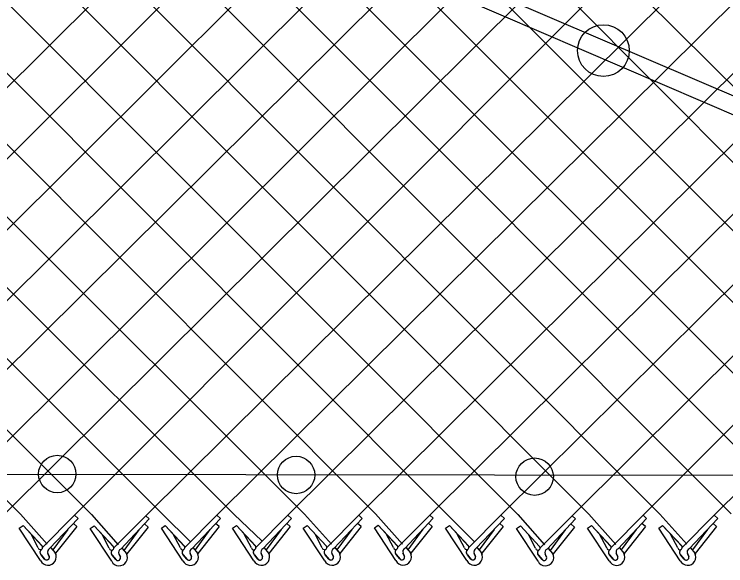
# Model space of a CAD drawing. Extents: x 0 to 1270, y 0 to 830.
# Drawn here: x 158.12 to 198.44, y 379.11 to 410.35 of the extents above; entities that cross this region are included whole.
import ezdxf

# ---------------------------------------------------------------- set-up
doc = ezdxf.new("R2010")
doc.units = 0
doc.layers.add('sb_Chainlink Fence', color=7, linetype='Continuous')
doc.layers.add('sb_Existing Structural Steel', color=7, linetype='Continuous')

msp = doc.modelspace()

# ---------------------------------------------------------------- linework, layer by layer
at = {"layer": 'sb_Chainlink Fence'}
for p, q in [((123.639, 437.076), (178.6, 382.045)), ((127.663, 437.083), (182.627, 382.037)), ((131.686, 437.09), (186.658, 382.007)), ((135.71, 437.097), (190.686, 382.03)), ((139.734, 437.103), (194.713, 382.032)), ((159.852, 437.137), (214.865, 382.051)), ((161.544, 381.974), (216.728, 437.233)), ((105.098, 435.293), (158.472, 382.037)), ((109.124, 435.283), (162.504, 382.007)), ((113.152, 435.291), (166.532, 382.03)), ((117.183, 435.321), (170.558, 382.032)), ((121.211, 435.299), (174.573, 382.035)), ((133.507, 382.091), (186.815, 435.178)), ((137.538, 382.061), (190.841, 435.175)), ((141.567, 382.083), (194.931, 435.161)), ((145.593, 382.086), (198.958, 435.151)), ((149.428, 382.023), (202.985, 435.159)), ((153.49, 381.972), (207.016, 435.189)), ((153.621, 435.247), (206.806, 382.058)), ((157.517, 381.982), (211.045, 435.166)), ((157.648, 435.255), (210.837, 382.028)), ((165.576, 381.944), (219.196, 435.115)), ((165.708, 435.263), (219.245, 381.451)), ((169.604, 381.966), (223.223, 435.144)), ((169.734, 435.26), (223.121, 382.103)), ((173.63, 381.969), (227.254, 435.195)), ((177.645, 381.972), (231.283, 435.194)), ((181.672, 381.982), (235.309, 435.212)), ((185.699, 381.974), (239.324, 435.23)), ((189.73, 381.944), (243.35, 435.24)), ((151.456, 433.442), (202.779, 382.067)), ((193.758, 381.966), (245.3, 433.561)), ((149.012, 431.855), (198.752, 382.056)), ((197.785, 381.969), (247.813, 432.044)), ((158.472, 382.037), (159.99, 380.328)), ((159.731, 380.152), (161.544, 381.974)), ((161.742, 381.794), (161.544, 381.974)), ((162.504, 382.007), (164.021, 380.298)), ((163.762, 380.122), (165.576, 381.944)), ((165.773, 381.764), (165.576, 381.944)), ((166.532, 382.03), (168.103, 380.462)), ((167.79, 380.145), (169.604, 381.966)), ((169.802, 381.787), (169.604, 381.966)), ((170.558, 382.032), (172.163, 380.498)), ((171.817, 380.148), (173.63, 381.969)), ((173.828, 381.79), (173.63, 381.969)), ((174.573, 382.035), (176.091, 380.326)), ((175.831, 380.15), (177.645, 381.972)), ((177.843, 381.792), (177.645, 381.972)), ((178.6, 382.045), (180.117, 380.337)), ((179.858, 380.16), (181.672, 381.982)), ((181.87, 381.803), (181.672, 381.982)), ((182.627, 382.037), (184.206, 380.456)), ((183.885, 380.152), (185.699, 381.974)), ((185.897, 381.794), (185.699, 381.974)), ((186.658, 382.007), (188.176, 380.298)), ((187.916, 380.122), (189.73, 381.944)), ((189.928, 381.764), (189.73, 381.944)), ((190.686, 382.03), (192.204, 380.321)), ((191.945, 380.145), (193.758, 381.966)), ((193.956, 381.787), (193.758, 381.966)), ((194.713, 382.032), (196.23, 380.324)), ((195.971, 380.148), (197.785, 381.969)), ((197.983, 381.79), (197.785, 381.969)), ((160.129, 380.081), (161.742, 381.794)), ((161.675, 381.331), (161.477, 381.511)), ((164.161, 380.051), (165.773, 381.764)), ((165.706, 381.301), (165.508, 381.481)), ((168.189, 380.073), (169.802, 381.787)), ((169.735, 381.324), (169.537, 381.503)), ((172.215, 380.076), (173.828, 381.79)), ((173.761, 381.327), (173.563, 381.506)), ((176.23, 380.079), (177.843, 381.792)), ((177.776, 381.329), (177.578, 381.509)), ((178.528, 381.252), (178.751, 381.404)), ((178.751, 381.404), (179.829, 380.242)), ((178.751, 381.404), (179.835, 380.235)), ((180.257, 380.089), (181.87, 381.803)), ((181.802, 381.34), (181.604, 381.519)), ((184.284, 380.081), (185.897, 381.794)), ((185.829, 381.331), (185.632, 381.511)), ((188.315, 380.051), (189.928, 381.764)), ((189.861, 381.301), (189.663, 381.481)), ((192.344, 380.073), (193.956, 381.787)), ((193.889, 381.324), (193.691, 381.503)), ((196.37, 380.076), (197.983, 381.79)), ((197.915, 381.327), (197.718, 381.506)), ((158.4, 381.243), (158.623, 381.396)), ((159.619, 379.399), (158.4, 381.243)), ((158.623, 381.396), (159.701, 380.234)), ((158.623, 381.396), (159.708, 380.227)), ((161.156, 381.165), (160.307, 380.01)), ((161.675, 381.331), (160.469, 379.814)), ((162.431, 381.213), (162.654, 381.366)), ((163.65, 379.369), (162.431, 381.213)), ((162.654, 381.366), (163.732, 380.204)), ((162.654, 381.366), (163.739, 380.197)), ((165.187, 381.135), (164.338, 379.98)), ((165.706, 381.301), (164.5, 379.784)), ((166.46, 381.236), (166.683, 381.388)), ((167.678, 379.391), (166.46, 381.236)), ((166.683, 381.388), (167.761, 380.226)), ((166.683, 381.388), (167.768, 380.219)), ((169.215, 381.158), (168.367, 380.003)), ((169.735, 381.324), (168.528, 379.806)), ((170.486, 381.239), (170.709, 381.391)), ((171.705, 379.394), (170.486, 381.239)), ((170.709, 381.391), (171.787, 380.229)), ((170.709, 381.391), (171.794, 380.222)), ((173.242, 381.161), (172.393, 380.006)), ((173.761, 381.327), (172.555, 379.809)), ((174.501, 381.241), (174.724, 381.394)), ((175.719, 379.397), (174.501, 381.241)), ((174.724, 381.394), (175.802, 380.232)), ((174.724, 381.394), (175.809, 380.225)), ((177.256, 381.163), (176.408, 380.008)), ((177.776, 381.329), (176.569, 379.812)), ((179.746, 379.407), (178.528, 381.252)), ((181.283, 381.173), (180.434, 380.019)), ((181.802, 381.34), (180.596, 379.822)), ((182.555, 381.243), (182.778, 381.396)), ((183.773, 379.399), (182.555, 381.243)), ((182.778, 381.396), (183.856, 380.234)), ((182.778, 381.396), (183.863, 380.227)), ((185.31, 381.165), (184.461, 380.01)), ((185.829, 381.331), (184.623, 379.814)), ((186.586, 381.213), (186.809, 381.366)), ((187.804, 379.369), (186.586, 381.213)), ((186.809, 381.366), (187.887, 380.204)), ((186.809, 381.366), (187.894, 380.197)), ((189.341, 381.135), (188.493, 379.98)), ((189.861, 381.301), (188.654, 379.784)), ((190.614, 381.236), (190.837, 381.388)), ((191.833, 379.391), (190.614, 381.236)), ((190.837, 381.388), (191.915, 380.226)), ((190.837, 381.388), (191.922, 380.219)), ((193.37, 381.158), (192.521, 380.003)), ((193.889, 381.324), (192.683, 379.806)), ((194.641, 381.239), (194.864, 381.391)), ((195.859, 379.394), (194.641, 381.239)), ((194.864, 381.391), (195.942, 380.229)), ((194.864, 381.391), (195.949, 380.222)), ((197.396, 381.161), (196.547, 380.006)), ((197.915, 381.327), (196.709, 379.809)), ((159.48, 380.127), (159.074, 380.902)), ((163.511, 380.097), (163.105, 380.873)), ((167.539, 380.119), (167.134, 380.895)), ((171.566, 380.122), (171.16, 380.898)), ((175.58, 380.125), (175.175, 380.9)), ((179.607, 380.135), (179.201, 380.911)), ((183.634, 380.127), (183.228, 380.902)), ((187.665, 380.097), (187.26, 380.873)), ((191.694, 380.119), (191.288, 380.895)), ((195.72, 380.122), (195.314, 380.898)), ((160.105, 379.634), (160.024, 379.811)), ((160.024, 379.805), (160.105, 379.638)), ((160.197, 380.129), (160.445, 379.836)), ((160.2, 380.124), (160.446, 379.835)), ((160.445, 379.836), (160.463, 379.802)), ((160.463, 379.802), (160.478, 379.765)), ((164.228, 380.099), (164.476, 379.806)), ((164.232, 380.094), (164.477, 379.805)), ((164.476, 379.806), (164.494, 379.772)), ((168.165, 379.627), (168.083, 379.804)), ((168.083, 379.798), (168.165, 379.631)), ((168.257, 380.121), (168.504, 379.828)), ((168.26, 380.117), (168.505, 379.827)), ((168.504, 379.828), (168.522, 379.794)), ((168.522, 379.794), (168.538, 379.758)), ((172.191, 379.629), (172.11, 379.807)), ((172.11, 379.8), (172.191, 379.634)), ((172.283, 380.124), (172.531, 379.831)), ((172.286, 380.12), (172.532, 379.83)), ((172.531, 379.831), (172.549, 379.797)), ((172.549, 379.797), (172.564, 379.761)), ((176.206, 379.632), (176.124, 379.809)), ((176.124, 379.803), (176.206, 379.636)), ((176.298, 380.127), (176.545, 379.834)), ((176.301, 380.122), (176.546, 379.833)), ((176.545, 379.834), (176.563, 379.8)), ((176.563, 379.8), (176.579, 379.763)), ((180.233, 379.642), (180.151, 379.82)), ((180.151, 379.813), (180.233, 379.646)), ((180.324, 380.137), (180.572, 379.844)), ((180.328, 380.133), (180.573, 379.843)), ((180.572, 379.844), (180.59, 379.81)), ((180.59, 379.81), (180.606, 379.773)), ((184.26, 379.634), (184.178, 379.811)), ((184.178, 379.805), (184.26, 379.638)), ((184.352, 380.129), (184.599, 379.836)), ((184.355, 380.124), (184.6, 379.835)), ((184.599, 379.836), (184.617, 379.802)), ((184.617, 379.802), (184.633, 379.765)), ((188.383, 380.099), (188.63, 379.806)), ((188.386, 380.094), (188.632, 379.805)), ((188.63, 379.806), (188.649, 379.772)), ((192.319, 379.627), (192.238, 379.804)), ((192.238, 379.798), (192.319, 379.631)), ((192.411, 380.121), (192.659, 379.828)), ((192.414, 380.117), (192.66, 379.827)), ((192.659, 379.828), (192.677, 379.794)), ((192.677, 379.794), (192.692, 379.758)), ((196.346, 379.629), (196.264, 379.807)), ((196.264, 379.8), (196.346, 379.634)), ((196.438, 380.124), (196.685, 379.831)), ((196.441, 380.12), (196.686, 379.83)), ((196.685, 379.831), (196.703, 379.797)), ((196.703, 379.797), (196.719, 379.761)), ((159.844, 379.491), (159.642, 379.733)), ((159.642, 379.733), (159.865, 379.47)), ((163.876, 379.461), (163.674, 379.703)), ((163.674, 379.703), (163.896, 379.44)), ((164.137, 379.604), (164.055, 379.781)), ((164.055, 379.775), (164.136, 379.608)), ((164.494, 379.772), (164.51, 379.735)), ((167.904, 379.484), (167.702, 379.726)), ((167.702, 379.726), (167.924, 379.462)), ((171.93, 379.487), (171.728, 379.729)), ((171.728, 379.729), (171.951, 379.465)), ((175.945, 379.489), (175.743, 379.731)), ((175.743, 379.731), (175.965, 379.468)), ((179.972, 379.5), (179.77, 379.741)), ((179.77, 379.741), (179.992, 379.478)), ((183.999, 379.491), (183.797, 379.733)), ((183.797, 379.733), (184.019, 379.47)), ((188.03, 379.461), (187.828, 379.703)), ((187.828, 379.703), (188.051, 379.44)), ((188.291, 379.604), (188.209, 379.781)), ((188.21, 379.775), (188.291, 379.608)), ((188.649, 379.772), (188.664, 379.735)), ((192.058, 379.484), (191.856, 379.726)), ((191.856, 379.726), (192.079, 379.462)), ((196.085, 379.487), (195.883, 379.729)), ((195.883, 379.729), (196.105, 379.465))]:
    msp.add_line(p, q, dxfattribs=at)
for centre, radius, start, end in [((159.606, 380.149), 0.128, 189.9304, 40.9785), ((163.637, 380.119), 0.128, 189.9304, 40.9785), ((167.665, 380.141), 0.128, 189.9304, 40.9785), ((171.692, 380.144), 0.128, 189.9304, 40.9785), ((175.706, 380.147), 0.128, 189.9304, 40.9785), ((179.733, 380.157), 0.128, 189.9304, 40.9785), ((183.76, 380.149), 0.128, 189.9304, 40.9785), ((187.791, 380.119), 0.128, 189.9304, 40.9785), ((191.82, 380.141), 0.128, 189.9304, 40.9785), ((195.846, 380.144), 0.128, 189.9304, 40.9785), ((159.772, 379.875), 0.192, 126.9947, 219.7983), ((159.777, 379.875), 0.195, 127.7656, 226.3328), ((160.038, 379.606), 0.468, 206.3202, 29.2269), ((160.217, 379.891), 0.209, 114.8422, 203.5167), ((163.803, 379.845), 0.192, 126.9947, 219.7983), ((163.809, 379.845), 0.195, 127.7656, 226.3328), ((164.069, 379.576), 0.468, 206.3202, 29.2269), ((164.249, 379.861), 0.209, 114.8422, 203.5167), ((167.832, 379.867), 0.192, 126.9947, 219.7983), ((167.837, 379.867), 0.195, 127.7656, 226.3328), ((168.097, 379.599), 0.468, 206.3202, 29.2269), ((168.277, 379.883), 0.209, 114.8422, 203.5167), ((171.858, 379.87), 0.192, 126.9947, 219.7983), ((171.863, 379.87), 0.195, 127.7656, 226.3328), ((172.124, 379.602), 0.468, 206.3202, 29.2269), ((172.303, 379.886), 0.209, 114.8422, 203.5167), ((175.873, 379.873), 0.192, 126.9947, 219.7983), ((175.878, 379.873), 0.195, 127.7656, 226.3328), ((176.138, 379.604), 0.468, 206.3202, 29.2269), ((176.318, 379.889), 0.209, 114.8422, 203.5167), ((179.899, 379.883), 0.192, 126.9947, 219.7983), ((179.905, 379.883), 0.195, 127.7656, 226.3328), ((180.165, 379.614), 0.468, 206.3202, 29.2269), ((180.345, 379.899), 0.209, 114.8422, 203.5167), ((183.926, 379.875), 0.192, 126.9947, 219.7983), ((183.932, 379.875), 0.195, 127.7656, 226.3328), ((184.192, 379.606), 0.468, 206.3202, 29.2269), ((184.372, 379.891), 0.209, 114.8422, 203.5167), ((187.958, 379.845), 0.192, 126.9947, 219.7983), ((187.963, 379.845), 0.195, 127.7656, 226.3328), ((188.223, 379.576), 0.468, 206.3202, 29.2269), ((188.403, 379.861), 0.209, 114.8422, 203.5167), ((191.986, 379.867), 0.192, 126.9947, 219.7983), ((191.991, 379.867), 0.195, 127.7656, 226.3328), ((192.252, 379.599), 0.468, 206.3202, 29.2269), ((192.431, 379.883), 0.209, 114.8422, 203.5167), ((196.012, 379.87), 0.192, 126.9947, 219.7983), ((196.018, 379.87), 0.195, 127.7656, 226.3328), ((196.278, 379.602), 0.468, 206.3202, 29.2269), ((196.458, 379.886), 0.209, 114.8422, 203.5167), ((159.961, 379.588), 0.152, 219.8632, 17.4852), ((159.961, 379.588), 0.152, 230.7826, 19.2656), ((163.992, 379.559), 0.152, 219.8632, 17.4852), ((163.992, 379.558), 0.152, 230.7826, 19.2656), ((168.02, 379.581), 0.152, 219.8632, 17.4852), ((168.021, 379.58), 0.152, 230.7826, 19.2656), ((172.047, 379.584), 0.152, 219.8632, 17.4852), ((172.047, 379.583), 0.152, 230.7826, 19.2656), ((176.061, 379.587), 0.152, 219.8632, 17.4852), ((176.062, 379.586), 0.152, 230.7826, 19.2656), ((180.088, 379.597), 0.152, 219.8632, 17.4852), ((180.089, 379.596), 0.152, 230.7826, 19.2656), ((184.115, 379.588), 0.152, 219.8632, 17.4852), ((184.116, 379.588), 0.152, 230.7826, 19.2656), ((188.146, 379.559), 0.152, 219.8632, 17.4852), ((188.147, 379.558), 0.152, 230.7826, 19.2656), ((192.175, 379.581), 0.152, 219.8632, 17.4852), ((192.175, 379.58), 0.152, 230.7826, 19.2656), ((196.201, 379.584), 0.152, 219.8632, 17.4852), ((196.202, 379.583), 0.152, 230.7826, 19.2656)]:
    msp.add_arc(centre, radius, start, end, dxfattribs=at)
at = {"layer": 'sb_Existing Structural Steel'}
for p, q in [((154.265, 424.861), (242.677, 386.934)), ((153.969, 423.971), (242.157, 386.047)), ((56.08, 384.462), (440.979, 383.869))]:
    msp.add_line(p, q, dxfattribs=at)
for centre, radius in [((191.508, 408.294), 1.465), ((160.561, 384.306), 1.06), ((174.094, 384.252), 1.06), ((187.611, 384.156), 1.06)]:
    msp.add_circle(centre, radius, dxfattribs=at)

doc.saveas('drawing.dxf')
